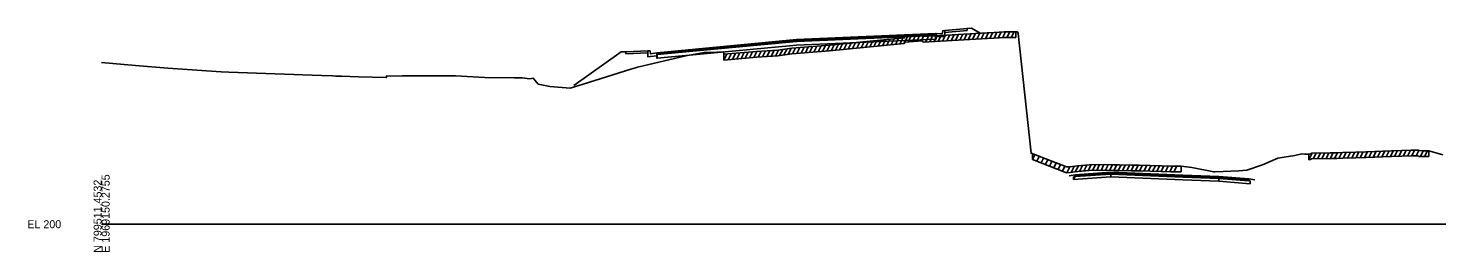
# Model space of a CAD drawing. Extents: x 1017 to 19997, y -1947 to 50737.
# Drawn here: x 13974.3 to 14467, y 23490.3 to 23568.7 of the extents above; entities that cross this region are included whole.
import ezdxf

# ---------------------------------------------------------------- set-up
doc = ezdxf.new("R2010")
doc.units = 0
for name, color, linetype in [('RD_GPK_XS_Cell', 7, 'Continuous'), ('RD_XS_Base', 7, 'Continuous'), ('RD_XS_CurbBase', 7, 'Continuous'), ('RD_XS_ExGround', 7, 'Continuous'), ('RD_XS_ExPaveRet', 7, 'Continuous'), ('RD_XS_Greenside', 7, 'Continuous'), ('RD_XS_Pave', 7, 'Continuous'), ('RD_XS_PaveOvlay', 7, 'Continuous'), ('RD_XS_SW', 7, 'Continuous'), ('RD_XS_SWbase', 7, 'Continuous'), ('RD_XS_TieSlope', 7, 'Continuous')]:
    doc.layers.add(name, color=color, linetype=linetype)

msp = doc.modelspace()

# ---------------------------------------------------------------- linework, layer by layer
at = {"layer": 'RD_GPK_XS_Cell'}
msp.add_line((14000, 23500), (14600, 23500), dxfattribs=at)
at = {"layer": 'RD_XS_Base'}
for points in [[(14291.7, 23564.86), (14243.01, 23562.74), (14194.33, 23558.15)], [(14291.7, 23566.19), (14291.7, 23564.86)], [(14291.85, 23564.86), (14291.7, 23564.86)], [(14291.85, 23566.2), (14291.85, 23564.86)], [(14194.17, 23558.13), (14194.17, 23559.47)], [(14194.33, 23558.15), (14194.17, 23558.13)], [(14194.33, 23558.15), (14194.33, 23559.48)], [(14339.95, 23515.64), (14340.47, 23516.68), (14353.05, 23517.59)], [(14339.95, 23516.64), (14340.47, 23516.68), (14353.05, 23517.59)], [(14353.05, 23517.59), (14353.05, 23516.59)], [(14339.95, 23515.64), (14339.95, 23516.64)], [(14353.05, 23516.59), (14339.95, 23515.64)], [(14390.77, 23515.04), (14378.2, 23515.55), (14353.05, 23516.59)], [(14390.77, 23516.04), (14390.77, 23515.04)], [(14390.77, 23516.04), (14401.25, 23515.22), (14401.77, 23515.18)], [(14401.77, 23514.18), (14390.77, 23515.04)], [(14401.77, 23515.18), (14401.77, 23514.18)]]:
    msp.add_lwpolyline(points, dxfattribs=at)
at = {"layer": 'RD_XS_CurbBase'}
for points in [[(14291.85, 23566.79), (14294.05, 23566.77), (14294.18, 23567.78), (14294.95, 23567.84)], [(14291.85, 23565.79), (14291.85, 23566.79)], [(14294.95, 23567.84), (14294.95, 23565.84)], [(14294.95, 23565.84), (14294.05, 23565.77), (14291.85, 23565.79)], [(14194.17, 23560.06), (14191.97, 23559.76), (14191.85, 23560.75), (14191.07, 23560.71)], [(14191.07, 23560.71), (14191.07, 23558.71)], [(14191.07, 23558.71), (14191.97, 23558.76), (14194.17, 23559.06)], [(14194.17, 23559.06), (14194.17, 23560.06)]]:
    msp.add_lwpolyline(points, dxfattribs=at)
at = {"layer": 'RD_XS_ExGround'}
msp.add_lwpolyline([(14000, 23556.63), (14011.81, 23555.62), (14023.16, 23554.69), (14041.82, 23553.43), (14044.53, 23553.31), (14076.86, 23552.11), (14080.84, 23552), (14081.94, 23551.94), (14083.87, 23551.85), (14089.88, 23551.67), (14099.53, 23551.38), (14099.73, 23551.98), (14100.89, 23551.91), (14105.1, 23551.95), (14106.87, 23551.95), (14119.97, 23551.96), (14123.78, 23552.05), (14134, 23551.45), (14144.27, 23551.34), (14147.15, 23551.28), (14149.78, 23551.01), (14150.96, 23551.15), (14152.73, 23549.12), (14156.81, 23548.21), (14163.88, 23547.72), (14168.42, 23549.09), (14176.56, 23551.65), (14185.12, 23554.34), (14186.71, 23554.81), (14187.47, 23555.05), (14204.29, 23558.99), (14210.76, 23560.14), (14215.21, 23560.34), (14217.48, 23560.44), (14217.65, 23559.55), (14229.05, 23560.5), (14236.52, 23561), (14241.39, 23561.72), (14254.57, 23562.74), (14280.77, 23565.31), (14281.09, 23565.83), (14284.03, 23566.05), (14287.01, 23566.26), (14287.34, 23565.79), (14309.8, 23567.11), (14312.16, 23567.25), (14315.71, 23567.39), (14316.16, 23567.4), (14319.8, 23567.4), (14320.37, 23567.4), (14320.55, 23566.79), (14325.13, 23524.87), (14337.54, 23520.06), (14338.82, 23520.14), (14339.61, 23520.22), (14341.47, 23520.43), (14345.48, 23520.82), (14350.88, 23520.9), (14354.06, 23520.82), (14356.03, 23520.79), (14360.27, 23520.71), (14362.93, 23520.67), (14370.68, 23520.46), (14373.95, 23520.39), (14374.65, 23520.37), (14377.57, 23520.31), (14381.28, 23519.83), (14389.01, 23518.33), (14389.49, 23518.36), (14397.79, 23518.73), (14400.59, 23518.99), (14406, 23520.87), (14411.36, 23523.16), (14417.35, 23524.12), (14419.85, 23524.64), (14420.86, 23524.58), (14422.27, 23524.59), (14422.88, 23524.63), (14423.02, 23524.65), (14423.14, 23524.86), (14429.69, 23525), (14432.02, 23525.05), (14434.15, 23525.14), (14438.74, 23525.29), (14442.28, 23525.39), (14445.29, 23525.48), (14448.09, 23525.58), (14451.13, 23525.73), (14454.8, 23525.84), (14458.06, 23525.96), (14459.71, 23525.94), (14460.49, 23525.94), (14460.79, 23525.78), (14462.23, 23525.74), (14464.22, 23525.7), (14469.13, 23524.33)], dxfattribs=at)
at = {"layer": 'RD_XS_ExPaveRet'}
for p, q in [((14303.15, 23564.72), (14304.18, 23566.78)), ((14304.65, 23564.8), (14305.68, 23566.86)), ((14306.15, 23564.89), (14307.18, 23566.95)), ((14307.65, 23564.98), (14308.68, 23567.04)), ((14309.15, 23565.07), (14310.18, 23567.13)), ((14310.65, 23565.16), (14311.68, 23567.22)), ((14312.15, 23565.24), (14313.17, 23567.29)), ((14313.65, 23565.31), (14314.67, 23567.35)), ((14315.15, 23565.37), (14316.17, 23567.4)), ((14316.65, 23565.4), (14317.65, 23567.4)), ((14318.15, 23565.4), (14319.15, 23567.4)), ((14319.77, 23567.4), (14319.77, 23565.4)), ((14243.15, 23559.85), (14244.19, 23561.93)), ((14244.65, 23559.97), (14245.69, 23562.05)), ((14246.15, 23560.09), (14247.19, 23562.17)), ((14247.65, 23560.2), (14248.69, 23562.28)), ((14249.15, 23560.32), (14250.19, 23562.4)), ((14250.65, 23560.44), (14251.69, 23562.52)), ((14252.15, 23560.55), (14253.19, 23562.64)), ((14253.65, 23560.67), (14254.7, 23562.76)), ((14254.57, 23560.74), (14280.77, 23563.31)), ((14255.15, 23560.8), (14256.2, 23562.9)), ((14256.65, 23560.95), (14257.7, 23563.05)), ((14258.15, 23561.09), (14259.2, 23563.2)), ((14259.65, 23561.24), (14260.7, 23563.34)), ((14261.15, 23561.39), (14262.2, 23563.49)), ((14262.65, 23561.54), (14263.7, 23563.64)), ((14264.15, 23561.68), (14265.2, 23563.79)), ((14265.65, 23561.83), (14266.7, 23563.93)), ((14267.15, 23561.98), (14268.2, 23564.08)), ((14268.65, 23562.12), (14269.7, 23564.23)), ((14270.15, 23562.27), (14271.2, 23564.37)), ((14271.65, 23562.42), (14272.7, 23564.52)), ((14273.15, 23562.56), (14274.2, 23564.67)), ((14274.65, 23562.71), (14275.7, 23564.81)), ((14276.15, 23562.86), (14277.2, 23564.96)), ((14277.65, 23563.01), (14278.7, 23565.11)), ((14279.15, 23563.15), (14280.2, 23565.26)), ((14280.65, 23563.3), (14281.95, 23565.9)), ((14280.77, 23563.31), (14281.09, 23563.83)), ((14281.09, 23563.83), (14284.03, 23564.05)), ((14282.15, 23563.91), (14283.19, 23565.99)), ((14283.65, 23564.02), (14284.69, 23566.1)), ((14284.03, 23564.05), (14287.01, 23564.26)), ((14285.15, 23564.13), (14286.19, 23566.2)), ((14286.65, 23564.24), (14287.43, 23565.79)), ((14287.01, 23564.26), (14287.34, 23563.79)), ((14287.34, 23563.79), (14309.8, 23565.11)), ((14288.15, 23563.84), (14289.18, 23565.9)), ((14289.65, 23563.92), (14290.68, 23565.98)), ((14291.15, 23564.01), (14292.18, 23566.07)), ((14292.65, 23564.1), (14293.68, 23566.16)), ((14294.15, 23564.19), (14295.18, 23566.25)), ((14295.65, 23564.28), (14296.68, 23566.34)), ((14297.15, 23564.36), (14298.18, 23566.42)), ((14298.65, 23564.45), (14299.68, 23566.51)), ((14300.15, 23564.54), (14301.18, 23566.6)), ((14301.65, 23564.63), (14302.68, 23566.69)), ((14309.8, 23565.11), (14312.16, 23565.25)), ((14312.16, 23565.25), (14315.71, 23565.39)), ((14315.71, 23565.39), (14316.16, 23565.4)), ((14316.16, 23565.4), (14319.77, 23565.4)), ((14217.65, 23557.55), (14218.7, 23559.63)), ((14217.65, 23557.55), (14217.65, 23559.55)), ((14217.65, 23557.55), (14229.05, 23558.5)), ((14219.15, 23557.67), (14220.2, 23559.76)), ((14220.65, 23557.8), (14221.7, 23559.89)), ((14222.15, 23557.92), (14223.2, 23560.01)), ((14223.65, 23558.05), (14224.7, 23560.14)), ((14225.15, 23558.17), (14226.2, 23560.26)), ((14226.65, 23558.3), (14227.7, 23560.39)), ((14228.15, 23558.42), (14229.2, 23560.51)), ((14229.05, 23558.5), (14236.52, 23559)), ((14229.65, 23558.54), (14230.69, 23560.61)), ((14231.15, 23558.64), (14232.19, 23560.71)), ((14232.65, 23558.74), (14233.69, 23560.81)), ((14234.15, 23558.84), (14235.19, 23560.91)), ((14235.65, 23558.94), (14236.7, 23561.03)), ((14236.52, 23559), (14241.39, 23559.72)), ((14237.15, 23559.09), (14238.23, 23561.25)), ((14238.65, 23559.31), (14239.73, 23561.47)), ((14240.15, 23559.53), (14241.23, 23561.69)), ((14241.39, 23559.72), (14254.57, 23560.74)), ((14241.65, 23559.74), (14242.69, 23561.82)), ((14325.58, 23522.69), (14325.58, 23524.69)), ((14325.58, 23522.69), (14326.42, 23524.36)), ((14325.58, 23522.69), (14337.54, 23518.06)), ((14327.08, 23522.11), (14327.92, 23523.78)), ((14328.58, 23521.53), (14329.42, 23523.2)), ((14330.08, 23520.94), (14330.92, 23522.62)), ((14422.27, 23522.59), (14423.41, 23524.87)), ((14422.27, 23522.59), (14422.27, 23524.59)), ((14422.27, 23522.59), (14422.88, 23522.63)), ((14422.88, 23522.63), (14423.14, 23522.86)), ((14423.14, 23522.86), (14429.69, 23523)), ((14423.77, 23522.88), (14424.78, 23524.9)), ((14425.27, 23522.91), (14426.28, 23524.93)), ((14426.77, 23522.94), (14427.78, 23524.96)), ((14428.27, 23522.97), (14429.28, 23524.99)), ((14429.69, 23523), (14432.02, 23523.05)), ((14429.77, 23523), (14430.78, 23525.02)), ((14431.27, 23523.04), (14432.29, 23525.06)), ((14432.02, 23523.05), (14434.15, 23523.14)), ((14432.77, 23523.08), (14433.79, 23525.12)), ((14434.15, 23523.14), (14438.74, 23523.29)), ((14434.27, 23523.14), (14435.29, 23525.18)), ((14435.77, 23523.19), (14436.79, 23525.23)), ((14437.27, 23523.24), (14438.29, 23525.28)), ((14438.74, 23523.29), (14442.28, 23523.39)), ((14438.77, 23523.29), (14439.79, 23525.32)), ((14440.27, 23523.33), (14441.29, 23525.36)), ((14441.77, 23523.38), (14442.79, 23525.41)), ((14442.28, 23523.39), (14445.29, 23523.48)), ((14443.27, 23523.42), (14444.29, 23525.45)), ((14444.77, 23523.46), (14445.79, 23525.5)), ((14445.29, 23523.48), (14448.09, 23523.58)), ((14446.27, 23523.52), (14447.29, 23525.55)), ((14447.77, 23523.57), (14448.8, 23525.61)), ((14448.09, 23523.58), (14451.13, 23523.73)), ((14449.27, 23523.64), (14450.3, 23525.69)), ((14450.77, 23523.71), (14451.79, 23525.75)), ((14451.13, 23523.73), (14454.8, 23523.84)), ((14452.27, 23523.76), (14453.29, 23525.79)), ((14453.77, 23523.81), (14454.79, 23525.84)), ((14454.8, 23523.84), (14458.06, 23523.96)), ((14455.27, 23523.85), (14456.29, 23525.89)), ((14456.77, 23523.91), (14457.79, 23525.95)), ((14458.06, 23523.96), (14459.71, 23523.94)), ((14458.27, 23523.95), (14459.27, 23525.95)), ((14459.71, 23523.94), (14460.49, 23523.94)), ((14459.77, 23523.94), (14460.71, 23525.82)), ((14460.49, 23523.94), (14460.79, 23523.78)), ((14460.79, 23523.78), (14462.23, 23523.74)), ((14461.27, 23523.76), (14462.26, 23525.74)), ((14462.23, 23523.74), (14464.22, 23523.7)), ((14462.77, 23523.73), (14463.76, 23525.71)), ((14464.22, 23525.7), (14464.22, 23523.7)), ((14331.58, 23520.36), (14332.42, 23522.04)), ((14333.08, 23519.78), (14333.92, 23521.46)), ((14334.58, 23519.2), (14335.42, 23520.88)), ((14336.08, 23518.62), (14336.92, 23520.29)), ((14337.54, 23518.06), (14338.82, 23518.14)), ((14337.58, 23518.06), (14338.62, 23520.12)), ((14338.82, 23518.14), (14339.61, 23518.22)), ((14339.08, 23518.16), (14340.14, 23520.28)), ((14339.61, 23518.22), (14341.47, 23518.43)), ((14340.58, 23518.33), (14341.64, 23520.45)), ((14341.47, 23518.43), (14345.48, 23518.82)), ((14342.08, 23518.49), (14343.13, 23520.59)), ((14343.58, 23518.64), (14344.63, 23520.74)), ((14345.08, 23518.78), (14346.11, 23520.83)), ((14345.48, 23518.82), (14350.88, 23518.9)), ((14346.58, 23518.84), (14347.59, 23520.85)), ((14348.08, 23518.86), (14349.09, 23520.88)), ((14349.58, 23518.88), (14350.59, 23520.9)), ((14350.88, 23518.9), (14354.06, 23518.82)), ((14351.08, 23518.9), (14352.07, 23520.87)), ((14352.58, 23518.86), (14353.57, 23520.83)), ((14354.06, 23518.82), (14356.03, 23518.79)), ((14354.08, 23518.82), (14355.08, 23520.81)), ((14355.58, 23518.8), (14356.57, 23520.78)), ((14356.03, 23518.79), (14360.27, 23518.71)), ((14357.08, 23518.77), (14358.07, 23520.75)), ((14358.58, 23518.74), (14359.57, 23520.73)), ((14360.08, 23518.72), (14361.07, 23520.7)), ((14360.27, 23518.71), (14362.93, 23518.67)), ((14361.58, 23518.69), (14362.57, 23520.67)), ((14362.93, 23518.67), (14370.68, 23518.46)), ((14363.08, 23518.66), (14364.07, 23520.64)), ((14364.58, 23518.62), (14365.57, 23520.59)), ((14366.08, 23518.58), (14367.07, 23520.55)), ((14367.58, 23518.54), (14368.57, 23520.51)), ((14369.08, 23518.5), (14370.07, 23520.47)), ((14370.58, 23518.46), (14371.57, 23520.44)), ((14370.68, 23518.46), (14373.95, 23518.39)), ((14372.08, 23518.43), (14373.07, 23520.4)), ((14373.58, 23518.39), (14374.57, 23520.37)), ((14373.95, 23518.39), (14374.65, 23518.37)), ((14374.65, 23518.37), (14377.57, 23518.31)), ((14375.08, 23518.36), (14376.07, 23520.34)), ((14377.57, 23520.31), (14377.57, 23518.31))]:
    msp.add_line(p, q, dxfattribs=at)
at = {"layer": 'RD_XS_Greenside'}
for points in [[(14302.7, 23568.58), (14304.26, 23568.73)], [(14183.32, 23560.43), (14181.77, 23560.38)], [(14340.47, 23517.31), (14338.38, 23517)], [(14401.25, 23515.86), (14403.34, 23515.54)]]:
    msp.add_lwpolyline(points, dxfattribs=at)
at = {"layer": 'RD_XS_Pave'}
for points in [[(14194.33, 23559.8), (14243.01, 23564.39), (14291.7, 23566.51)], [(14291.7, 23566.19), (14243.01, 23564.07), (14194.33, 23559.48)], [(14291.7, 23566.51), (14291.7, 23566.19)], [(14291.7, 23566.51), (14291.85, 23566.51)], [(14291.85, 23566.2), (14291.7, 23566.19)], [(14291.85, 23566.51), (14291.85, 23566.2)], [(14194.17, 23559.78), (14194.33, 23559.8)], [(14194.17, 23559.47), (14194.17, 23559.78)], [(14194.33, 23559.48), (14194.17, 23559.47)], [(14194.33, 23559.48), (14194.33, 23559.8)], [(14353.05, 23517.9), (14340.47, 23517)], [(14340.47, 23516.68), (14353.05, 23517.59)], [(14390.77, 23516.36), (14378.2, 23516.87), (14353.05, 23517.9)], [(14353.05, 23517.9), (14353.05, 23517.59)], [(14353.05, 23517.59), (14378.2, 23516.55), (14390.77, 23516.04)], [(14340.47, 23517), (14340.47, 23516.68)], [(14390.77, 23516.04), (14390.77, 23516.36)], [(14390.77, 23516.36), (14401.25, 23515.54)], [(14401.25, 23515.22), (14390.77, 23516.04)], [(14401.25, 23515.54), (14401.25, 23515.22)]]:
    msp.add_lwpolyline(points, dxfattribs=at)
at = {"layer": 'RD_XS_PaveOvlay'}
for points in [[(14194.33, 23560.11), (14243.01, 23564.7), (14291.7, 23566.82)], [(14291.7, 23566.82), (14291.85, 23566.83)], [(14291.7, 23566.82), (14291.7, 23566.51)], [(14291.7, 23566.51), (14291.7, 23566.82)], [(14291.85, 23566.83), (14291.85, 23566.79), (14291.85, 23566.51)], [(14194.17, 23560.1), (14194.33, 23560.11)], [(14194.17, 23560.1), (14194.33, 23560.11)], [(14194.17, 23559.78), (14194.17, 23560.06), (14194.17, 23560.1)], [(14194.33, 23559.8), (14194.33, 23560.11)], [(14353.05, 23518.22), (14340.47, 23517.31)], [(14353.05, 23518.22), (14378.2, 23517.19), (14390.77, 23516.68)], [(14353.05, 23517.9), (14353.05, 23518.22)], [(14340.47, 23517.31), (14340.47, 23517)], [(14390.77, 23516.68), (14390.77, 23516.36)], [(14390.77, 23516.68), (14401.25, 23515.86)], [(14401.25, 23515.86), (14401.25, 23515.54)]]:
    msp.add_lwpolyline(points, dxfattribs=at)
at = {"layer": 'RD_XS_SW'}
for points in [[(14294.95, 23567.84), (14302.7, 23568.58)], [(14191.07, 23560.71), (14183.32, 23560.43)]]:
    msp.add_lwpolyline(points, dxfattribs=at)
at = {"layer": 'RD_XS_SWbase'}
for points in [[(14294.95, 23567.17), (14302.7, 23567.91)], [(14294.95, 23567.84), (14294.95, 23567.17)], [(14302.7, 23567.91), (14302.7, 23568.58)], [(14183.32, 23559.77), (14183.32, 23560.43)], [(14191.07, 23560.04), (14183.32, 23559.77)], [(14191.07, 23560.71), (14191.07, 23560.04)]]:
    msp.add_lwpolyline(points, dxfattribs=at)
at = {"layer": 'RD_XS_TieSlope'}
for points in [[(14304.26, 23568.73), (14307.32, 23566.96)], [(14181.77, 23560.38), (14165.12, 23548.63)]]:
    msp.add_lwpolyline(points, dxfattribs=at)

# ---------------------------------------------------------------- texts
at = {"layer": 'RD_GPK_XS_Cell'}
for s, p in [('N 799511.4532', (14000, 23490)), ('E 1969150.2755', (14002.8, 23490))]:
    msp.add_text(s, height=2.8, rotation=90, dxfattribs=at).set_placement(p)
msp.add_text('EL 200', height=2.8, dxfattribs=at).set_placement((13974, 23498.6))

doc.saveas('drawing.dxf')
